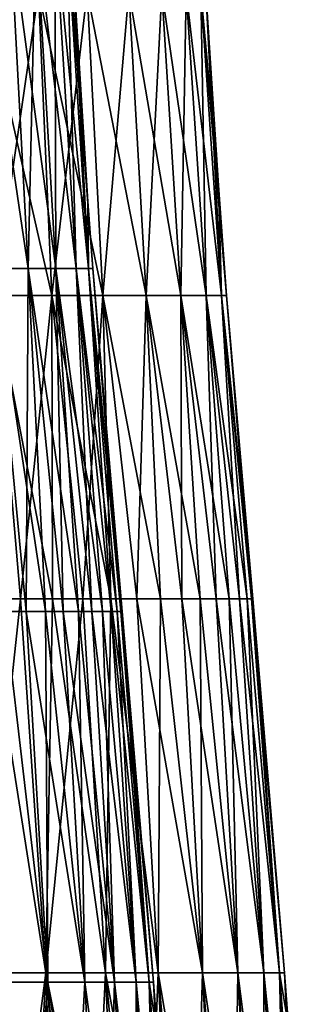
# Model space of a CAD drawing. Header units: metres. Extents: x -62 to 300, y -109 to 109.
# Tile 494 of 656: x 7.51 to 14.74, y 27.45 to 52.16. Entities that reach past the tile are written whole.
import ezdxf

# ---------------------------------------------------------------- set-up
doc = ezdxf.new("R2010")
doc.units = ezdxf.units.M
doc.layers.add('solid_500635', color=7, linetype='CONTINUOUS')

msp = doc.modelspace()

# ---------------------------------------------------------------- linework, layer by layer
at = {"layer": 'solid_500635'}
for points in [[(7.720819, 45.915028, -5.263965), (7.259648, 54.543747, -4.949544), (6.440873, 54.543747, -5.976257)], [(6.85003, 45.915028, -6.355899), (7.720819, 45.915028, -5.263965), (6.440873, 54.543747, -5.976257)], [(7.259648, 54.543747, 4.949544), (7.720819, 45.915028, 5.263965), (6.85003, 45.915028, 6.355899)], [(7.259648, 54.543747, 4.949544), (7.916255, 54.543747, 3.812268), (7.720819, 45.915028, 5.263965)], [(8.419136, 45.915028, -4.054442), (7.916255, 54.543747, -3.812268), (7.259648, 54.543747, -4.949544)], [(7.720819, 45.915028, -5.263965), (8.419136, 45.915028, -4.054442), (7.259648, 54.543747, -4.949544)], [(7.916255, 54.543747, 3.812268), (8.419136, 45.915028, 4.054442), (7.720819, 45.915028, 5.263965)], [(7.916255, 54.543747, 3.812268), (8.396027, 54.543747, 2.589831), (8.419136, 45.915028, 4.054442)], [(8.929385, 45.915028, -2.75435), (8.396027, 54.543747, -2.589831), (7.916255, 54.543747, -3.812268)], [(8.419136, 45.915028, -4.054442), (8.929385, 45.915028, -2.75435), (7.916255, 54.543747, -3.812268)], [(8.396027, 54.543747, 2.589831), (8.929385, 45.915028, 2.75435), (8.419136, 45.915028, 4.054442)], [(8.396027, 54.543747, 2.589831), (8.688244, 54.543747, 1.309542), (8.929385, 45.915028, 2.75435)], [(9.240166, 45.915028, -1.392731), (8.688244, 54.543747, -1.309542), (8.396027, 54.543747, -2.589831)], [(8.929385, 45.915028, -2.75435), (9.240166, 45.915028, -1.392731), (8.396027, 54.543747, -2.589831)], [(8.688244, 54.543747, -1.309542), (9.344537, 45.915028), (9.22132, 47.594967)], [(9.240166, 45.915028, -1.392731), (9.344537, 45.915028), (8.688244, 54.543747, -1.309542)], [(8.688244, 54.543747, 1.309542), (9.240166, 45.915028, 1.392731), (8.929385, 45.915028, 2.75435)], [(8.688244, 54.543747, 1.309542), (8.786383, 54.543709), (9.240166, 45.915028, 1.392731)], [(8.688244, 54.543747, -1.309542), (9.22132, 47.594967), (8.786383, 54.543709)], [(8.786383, 54.543709), (9.22132, 47.594967), (9.240166, 45.915028, 1.392731)], [(8.320725, 45.23761, 9.60263), (7.980104, 52.866737, 9.209532), (6.588225, 52.866737, 10.251479)], [(6.869436, 45.23761, 10.689051), (8.320725, 45.23761, 9.60263), (6.588225, 52.866737, 10.251479)], [(6.869436, 45.23761, -10.689051), (6.588225, 52.866737, -10.251479), (7.980104, 52.866737, -9.209532)], [(8.320725, 45.23761, -9.60263), (6.869436, 45.23761, -10.689051), (7.980104, 52.866737, -9.209532)], [(9.60263, 45.23761, 8.320725), (9.209532, 52.866737, 7.980104), (7.980104, 52.866737, 9.209532)], [(8.320725, 45.23761, 9.60263), (9.60263, 45.23761, 8.320725), (7.980104, 52.866737, 9.209532)], [(8.320725, 45.23761, -9.60263), (7.980104, 52.866737, -9.209532), (9.209532, 52.866737, -7.980104)], [(9.60263, 45.23761, -8.320725), (8.320725, 45.23761, -9.60263), (9.209532, 52.866737, -7.980104)], [(10.689051, 45.23761, 6.869436), (10.251479, 52.866737, 6.588225), (9.209532, 52.866737, 7.980104)], [(9.60263, 45.23761, 8.320725), (10.689051, 45.23761, 6.869436), (9.209532, 52.866737, 7.980104)], [(9.60263, 45.23761, -8.320725), (9.209532, 52.866737, -7.980104), (10.251479, 52.866737, -6.588225)], [(10.689051, 45.23761, -6.869436), (9.60263, 45.23761, -8.320725), (10.251479, 52.866737, -6.588225)], [(11.557875, 45.23761, 5.278305), (11.084736, 52.866737, 5.062229), (10.251479, 52.866737, 6.588225)], [(10.689051, 45.23761, 6.869436), (11.557875, 45.23761, 5.278305), (10.251479, 52.866737, 6.588225)], [(10.689051, 45.23761, -6.869436), (10.251479, 52.866737, -6.588225), (11.084736, 52.866737, -5.062229)], [(11.557875, 45.23761, -5.278305), (10.689051, 45.23761, -6.869436), (11.084736, 52.866737, -5.062229)], [(12.191413, 45.23761, 3.579722), (11.69234, 52.866737, 3.433181), (11.084736, 52.866737, 5.062229)], [(11.557875, 45.23761, 5.278305), (12.191413, 45.23761, 3.579722), (11.084736, 52.866737, 5.062229)], [(11.557875, 45.23761, -5.278305), (11.084736, 52.866737, -5.062229), (11.69234, 52.866737, -3.433181)], [(12.191413, 45.23761, -3.579722), (11.557875, 45.23761, -5.278305), (11.69234, 52.866737, -3.433181)], [(12.57677, 45.23761, 1.808267), (12.061921, 52.866737, 1.734242), (11.69234, 52.866737, 3.433181)], [(12.191413, 45.23761, 3.579722), (12.57677, 45.23761, 1.808267), (11.69234, 52.866737, 3.433181)], [(12.191413, 45.23761, -3.579722), (11.69234, 52.866737, -3.433181), (12.061921, 52.866737, -1.734242)], [(12.501056, 47.997288), (12.185956, 52.866753), (12.061921, 52.866737, 1.734242)], [(12.57677, 45.23761, -1.808267), (12.061921, 52.866737, -1.734242), (12.185956, 52.866753)], [(12.7061, 45.237606), (12.501056, 47.997288), (12.061921, 52.866737, 1.734242)], [(12.57677, 45.23761, 1.808267), (12.7061, 45.237606), (12.061921, 52.866737, 1.734242)], [(12.57677, 45.23761, -1.808267), (12.191413, 45.23761, -3.579722), (12.061921, 52.866737, -1.734242)], [(12.57677, 45.23761, -1.808267), (12.185956, 52.866753), (12.501056, 47.997288)], [(12.57677, 45.23761, -1.808267), (12.501056, 47.997288), (12.7061, 45.237606)], [(9.22132, 47.594967), (9.344537, 45.915028), (9.240166, 45.915028, 1.392731)], [(6.85003, 45.915028, 6.355899), (7.669793, 37.30883, 6.550622), (7.132194, 37.30883, 7.132194)], [(6.85003, 45.915028, 6.355899), (7.720819, 45.915028, 5.263965), (7.669793, 37.30883, 6.550622)], [(6.85003, 45.915028, -6.355899), (7.132194, 37.30883, -7.132194), (7.669793, 37.30883, -6.550622)], [(6.85003, 45.915028, -6.355899), (7.669793, 37.30883, -6.550622), (8.160106, 37.30883, -5.928663)], [(6.85003, 45.915028, -6.355899), (8.160106, 37.30883, -5.928663), (7.720819, 45.915028, -5.263965)], [(7.720819, 45.915028, 5.263965), (8.160106, 37.30883, 5.928663), (7.669793, 37.30883, 6.550622)], [(7.720819, 45.915028, 5.263965), (8.600108, 37.30883, 5.270153), (8.160106, 37.30883, 5.928663)], [(7.720819, 45.915028, 5.263965), (8.419136, 45.915028, 4.054442), (8.600108, 37.30883, 5.270153)], [(7.720819, 45.915028, -5.263965), (8.160106, 37.30883, -5.928663), (8.600108, 37.30883, -5.270153)], [(7.720819, 45.915028, -5.263965), (8.600108, 37.30883, -5.270153), (8.987088, 37.30883, -4.57915)], [(7.720819, 45.915028, -5.263965), (8.987088, 37.30883, -4.57915), (8.419136, 45.915028, -4.054442)], [(8.419136, 45.915028, 4.054442), (9.31866, 37.30883, 3.859915), (8.987088, 37.30883, 4.57915)], [(8.419136, 45.915028, 4.054442), (8.929385, 45.915028, 2.75435), (9.31866, 37.30883, 3.859915)], [(8.419136, 45.915028, 4.054442), (8.987088, 37.30883, 4.57915), (8.600108, 37.30883, 5.270153)], [(8.419136, 45.915028, -4.054442), (8.987088, 37.30883, -4.57915), (9.31866, 37.30883, -3.859915)], [(8.419136, 45.915028, -4.054442), (9.31866, 37.30883, -3.859915), (9.592779, 37.30883, -3.116883)], [(8.419136, 45.915028, -4.054442), (9.592779, 37.30883, -3.116883), (8.929385, 45.915028, -2.75435)], [(8.929385, 45.915028, 2.75435), (9.807755, 37.30883, 2.354634), (9.592779, 37.30883, 3.116883)], [(8.929385, 45.915028, 2.75435), (9.240166, 45.915028, 1.392731), (9.807755, 37.30883, 2.354634)], [(8.929385, 45.915028, 2.75435), (9.592779, 37.30883, 3.116883), (9.31866, 37.30883, 3.859915)], [(8.929385, 45.915028, -2.75435), (9.592779, 37.30883, -3.116883), (9.807755, 37.30883, -2.354634)], [(8.929385, 45.915028, -2.75435), (9.807755, 37.30883, -2.354634), (9.962264, 37.30883, -1.577868)], [(8.929385, 45.915028, -2.75435), (9.962264, 37.30883, -1.577868), (9.240166, 45.915028, -1.392731)], [(9.240166, 45.915028, -1.392731), (10.055351, 37.30883, -0.791373), (10.086445, 37.30883)], [(9.240166, 45.915028, -1.392731), (10.086445, 37.30883), (9.344537, 45.915028)], [(9.240166, 45.915028, 1.392731), (10.055351, 37.30883, 0.791373), (9.962264, 37.30883, 1.577868)], [(9.240166, 45.915028, 1.392731), (9.344537, 45.915028), (10.055351, 37.30883, 0.791373)], [(9.240166, 45.915028, 1.392731), (9.962264, 37.30883, 1.577868), (9.807755, 37.30883, 2.354634)], [(9.240166, 45.915028, -1.392731), (9.962264, 37.30883, -1.577868), (10.055351, 37.30883, -0.791373)], [(9.344537, 45.915028), (10.086445, 37.30883), (10.055351, 37.30883, 0.791373)], [(6.869436, 45.23761, -10.689051), (7.53217, 37.627399, -11.047665), (6.685516, 37.627399, -11.579654)], [(6.869436, 45.23761, 10.689051), (6.685516, 37.627399, 11.579654), (7.53217, 37.627399, 11.047665)], [(8.320725, 45.23761, -9.60263), (7.53217, 37.627399, -11.047665), (6.869436, 45.23761, -10.689051)], [(6.869436, 45.23761, 10.689051), (7.53217, 37.627399, 11.047665), (8.336702, 37.627399, 10.453894)], [(6.869436, 45.23761, 10.689051), (8.336702, 37.627399, 10.453894), (8.320725, 45.23761, 9.60263)], [(8.320725, 45.23761, -9.60263), (8.336702, 37.627399, -10.453894), (7.53217, 37.627399, -11.047665)], [(8.320725, 45.23761, -9.60263), (9.094611, 37.627399, -9.80166), (8.336702, 37.627399, -10.453894)], [(9.60263, 45.23761, -8.320725), (9.094611, 37.627399, -9.80166), (8.320725, 45.23761, -9.60263)], [(8.320725, 45.23761, 9.60263), (8.336702, 37.627399, 10.453894), (9.094611, 37.627399, 9.80166)], [(8.320725, 45.23761, 9.60263), (9.094611, 37.627399, 9.80166), (9.80166, 37.627399, 9.094611)], [(8.320725, 45.23761, 9.60263), (9.80166, 37.627399, 9.094611), (9.60263, 45.23761, 8.320725)], [(9.60263, 45.23761, -8.320725), (9.80166, 37.627399, -9.094611), (9.094611, 37.627399, -9.80166)], [(9.60263, 45.23761, -8.320725), (10.453894, 37.627399, -8.336702), (9.80166, 37.627399, -9.094611)], [(10.689051, 45.23761, -6.869436), (10.453894, 37.627399, -8.336702), (9.60263, 45.23761, -8.320725)], [(9.60263, 45.23761, 8.320725), (9.80166, 37.627399, 9.094611), (10.453894, 37.627399, 8.336702)], [(9.60263, 45.23761, 8.320725), (10.453894, 37.627399, 8.336702), (11.047665, 37.627399, 7.53217)], [(9.60263, 45.23761, 8.320725), (11.047665, 37.627399, 7.53217), (10.689051, 45.23761, 6.869436)], [(10.689051, 45.23761, -6.869436), (11.047665, 37.627399, -7.53217), (10.453894, 37.627399, -8.336702)], [(10.689051, 45.23761, -6.869436), (11.579654, 37.627399, -6.685516), (11.047665, 37.627399, -7.53217)], [(11.557875, 45.23761, -5.278305), (11.579654, 37.627399, -6.685516), (10.689051, 45.23761, -6.869436)], [(10.689051, 45.23761, 6.869436), (11.047665, 37.627399, 7.53217), (11.579654, 37.627399, 6.685516)], [(10.689051, 45.23761, 6.869436), (11.579654, 37.627399, 6.685516), (12.046884, 37.627399, 5.801473)], [(10.689051, 45.23761, 6.869436), (12.046884, 37.627399, 5.801473), (11.557875, 45.23761, 5.278305)], [(11.557875, 45.23761, -5.278305), (12.446743, 37.627399, -4.884986), (12.046884, 37.627399, -5.801473)], [(12.191413, 45.23761, -3.579722), (12.446743, 37.627399, -4.884986), (11.557875, 45.23761, -5.278305)], [(11.557875, 45.23761, -5.278305), (12.046884, 37.627399, -5.801473), (11.579654, 37.627399, -6.685516)], [(11.557875, 45.23761, 5.278305), (12.046884, 37.627399, 5.801473), (12.446743, 37.627399, 4.884986)], [(11.557875, 45.23761, 5.278305), (12.446743, 37.627399, 4.884986), (12.776995, 37.627399, 3.941181)], [(11.557875, 45.23761, 5.278305), (12.776995, 37.627399, 3.941181), (12.191413, 45.23761, 3.579722)], [(12.191413, 45.23761, -3.579722), (13.035792, 37.627399, -2.975334), (12.776995, 37.627399, -3.941181)], [(12.57677, 45.23761, -1.808267), (13.035792, 37.627399, -2.975334), (12.191413, 45.23761, -3.579722)], [(12.191413, 45.23761, -3.579722), (12.776995, 37.627399, -3.941181), (12.446743, 37.627399, -4.884986)], [(12.191413, 45.23761, 3.579722), (12.776995, 37.627399, 3.941181), (13.035792, 37.627399, 2.975334)], [(12.191413, 45.23761, 3.579722), (13.035792, 37.627399, 2.975334), (13.221688, 37.627399, 1.992849)], [(12.191413, 45.23761, 3.579722), (13.221688, 37.627399, 1.992849), (12.57677, 45.23761, 1.808267)], [(12.57677, 45.23761, 1.808267), (13.333644, 37.627399, 0.999218), (13.371032, 37.627399)], [(12.57677, 45.23761, 1.808267), (13.371032, 37.627399), (12.7061, 45.237606)], [(12.57677, 45.23761, -1.808267), (13.333644, 37.627399, -0.999218), (13.221688, 37.627399, -1.992849)], [(12.57677, 45.23761, -1.808267), (12.7061, 45.237606), (13.333644, 37.627399, -0.999218)], [(12.57677, 45.23761, -1.808267), (13.221688, 37.627399, -1.992849), (13.035792, 37.627399, -2.975334)], [(12.57677, 45.23761, 1.808267), (13.221688, 37.627399, 1.992849), (13.333644, 37.627399, 0.999218)], [(12.7061, 45.237606), (13.371032, 37.627399), (13.333644, 37.627399, -0.999218)], [(7.53217, 37.627399, -11.047665), (8.169909, 28.239803, -11.574123), (6.517804, 28.239803, -12.578791)], [(6.685516, 37.627399, -11.579654), (7.53217, 37.627399, -11.047665), (6.517804, 28.239803, -12.578791)], [(6.685516, 37.627399, 11.579654), (6.517804, 28.239803, 12.578791), (8.169909, 28.239803, 11.574123)], [(7.53217, 37.627399, 11.047665), (6.685516, 37.627399, 11.579654), (8.169909, 28.239803, 11.574123)], [(7.53217, 37.627399, -11.047665), (8.336702, 37.627399, -10.453894), (8.169909, 28.239803, -11.574123)], [(8.336702, 37.627399, 10.453894), (7.53217, 37.627399, 11.047665), (8.169909, 28.239803, 11.574123)], [(9.094611, 37.627399, -9.80166), (9.669823, 28.239803, -10.353852), (8.169909, 28.239803, -11.574123)], [(8.336702, 37.627399, -10.453894), (9.094611, 37.627399, -9.80166), (8.169909, 28.239803, -11.574123)], [(8.336702, 37.627399, 10.453894), (8.169909, 28.239803, 11.574123), (9.669823, 28.239803, 10.353852)], [(9.094611, 37.627399, 9.80166), (8.336702, 37.627399, 10.453894), (9.669823, 28.239803, 10.353852)], [(9.094611, 37.627399, -9.80166), (9.80166, 37.627399, -9.094611), (9.669823, 28.239803, -10.353852)], [(9.80166, 37.627399, 9.094611), (9.094611, 37.627399, 9.80166), (9.669823, 28.239803, 10.353852)], [(9.80166, 37.627399, -9.094611), (10.989607, 28.239803, -8.940708), (9.669823, 28.239803, -10.353852)], [(9.80166, 37.627399, 9.094611), (9.669823, 28.239803, 10.353852), (10.989607, 28.239803, 8.940708)], [(9.80166, 37.627399, -9.094611), (10.453894, 37.627399, -8.336702), (10.989607, 28.239803, -8.940708)], [(10.453894, 37.627399, 8.336702), (9.80166, 37.627399, 9.094611), (10.989607, 28.239803, 8.940708)], [(10.453894, 37.627399, -8.336702), (11.047665, 37.627399, -7.53217), (10.989607, 28.239803, -8.940708)], [(10.453894, 37.627399, 8.336702), (10.989607, 28.239803, 8.940708), (12.104675, 28.239803, 7.361016)], [(11.047665, 37.627399, 7.53217), (10.453894, 37.627399, 8.336702), (12.104675, 28.239803, 7.361016)], [(11.047665, 37.627399, -7.53217), (12.104675, 28.239803, -7.361016), (10.989607, 28.239803, -8.940708)], [(11.047665, 37.627399, -7.53217), (11.579654, 37.627399, -6.685516), (12.104675, 28.239803, -7.361016)], [(11.579654, 37.627399, 6.685516), (11.047665, 37.627399, 7.53217), (12.104675, 28.239803, 7.361016)], [(11.579654, 37.627399, -6.685516), (12.046884, 37.627399, -5.801473), (12.104675, 28.239803, -7.361016)], [(11.579654, 37.627399, 6.685516), (12.104675, 28.239803, 7.361016), (12.994257, 28.239803, 5.644202)], [(12.046884, 37.627399, 5.801473), (11.579654, 37.627399, 6.685516), (12.994257, 28.239803, 5.644202)], [(12.046884, 37.627399, -5.801473), (12.994257, 28.239803, -5.644202), (12.104675, 28.239803, -7.361016)], [(12.046884, 37.627399, -5.801473), (12.446743, 37.627399, -4.884986), (12.994257, 28.239803, -5.644202)], [(12.446743, 37.627399, 4.884986), (12.046884, 37.627399, 5.801473), (12.994257, 28.239803, 5.644202)], [(12.446743, 37.627399, -4.884986), (12.776995, 37.627399, -3.941181), (12.994257, 28.239803, -5.644202)], [(12.446743, 37.627399, 4.884986), (12.994257, 28.239803, 5.644202), (13.64178, 28.239803, 3.822248)], [(12.776995, 37.627399, 3.941181), (12.446743, 37.627399, 4.884986), (13.64178, 28.239803, 3.822248)], [(12.776995, 37.627399, -3.941181), (13.64178, 28.239803, -3.822248), (12.994257, 28.239803, -5.644202)], [(12.776995, 37.627399, -3.941181), (13.035792, 37.627399, -2.975334), (13.64178, 28.239803, -3.822248)], [(13.035792, 37.627399, 2.975334), (12.776995, 37.627399, 3.941181), (13.64178, 28.239803, 3.822248)], [(13.035792, 37.627399, -2.975334), (13.221688, 37.627399, -1.992849), (13.64178, 28.239803, -3.822248)], [(13.035792, 37.627399, 2.975334), (13.64178, 28.239803, 3.822248), (14.035182, 28.239803, 1.929091)], [(13.221688, 37.627399, 1.992849), (13.035792, 37.627399, 2.975334), (14.035182, 28.239803, 1.929091)], [(13.221688, 37.627399, -1.992849), (14.035182, 28.239803, -1.929091), (13.64178, 28.239803, -3.822248)], [(13.221688, 37.627399, -1.992849), (13.333644, 37.627399, -0.999218), (14.035182, 28.239803, -1.929091)], [(13.333644, 37.627399, 0.999218), (13.221688, 37.627399, 1.992849), (14.035182, 28.239803, 1.929091)], [(13.333644, 37.627399, -0.999218), (13.371032, 37.627399), (14.035182, 28.239803, -1.929091)], [(13.333644, 37.627399, 0.999218), (14.167135, 28.239803), (13.371032, 37.627399)], [(13.333644, 37.627399, 0.999218), (14.035182, 28.239803, 1.929091), (14.167135, 28.239803)], [(13.371032, 37.627399), (14.167135, 28.239803), (14.035182, 28.239803, -1.929091)], [(7.132194, 37.30883, 7.132194), (8.219388, 28.000711, 7.12214), (7.12214, 28.000711, 8.219388)], [(7.132194, 37.30883, -7.132194), (7.12214, 28.000711, -8.219388), (8.219388, 28.000711, -7.12214)], [(7.132194, 37.30883, 7.132194), (7.669793, 37.30883, 6.550622), (8.219388, 28.000711, 7.12214)], [(7.669793, 37.30883, -6.550622), (7.132194, 37.30883, -7.132194), (8.219388, 28.000711, -7.12214)], [(7.669793, 37.30883, 6.550622), (8.160106, 37.30883, 5.928663), (8.219388, 28.000711, 7.12214)], [(7.669793, 37.30883, -6.550622), (8.219388, 28.000711, -7.12214), (9.149312, 28.000711, -5.879906)], [(8.160106, 37.30883, -5.928663), (7.669793, 37.30883, -6.550622), (9.149312, 28.000711, -5.879906)], [(8.160106, 37.30883, 5.928663), (9.149312, 28.000711, 5.879906), (8.219388, 28.000711, 7.12214)], [(8.160106, 37.30883, 5.928663), (8.600108, 37.30883, 5.270153), (9.149312, 28.000711, 5.879906)], [(8.600108, 37.30883, -5.270153), (8.160106, 37.30883, -5.928663), (9.149312, 28.000711, -5.879906)], [(8.600108, 37.30883, 5.270153), (8.987088, 37.30883, 4.57915), (9.149312, 28.000711, 5.879906)], [(8.600108, 37.30883, -5.270153), (9.149312, 28.000711, -5.879906), (9.892983, 28.000711, -4.517974)], [(8.987088, 37.30883, -4.57915), (8.600108, 37.30883, -5.270153), (9.892983, 28.000711, -4.517974)], [(8.987088, 37.30883, 4.57915), (9.892983, 28.000711, 4.517974), (9.149312, 28.000711, 5.879906)], [(8.987088, 37.30883, 4.57915), (9.31866, 37.30883, 3.859915), (9.892983, 28.000711, 4.517974)], [(9.31866, 37.30883, -3.859915), (8.987088, 37.30883, -4.57915), (9.892983, 28.000711, -4.517974)], [(9.31866, 37.30883, 3.859915), (9.592779, 37.30883, 3.116883), (9.892983, 28.000711, 4.517974)], [(9.31866, 37.30883, -3.859915), (9.892983, 28.000711, -4.517974), (10.435262, 28.000711, -3.064069)], [(9.592779, 37.30883, -3.116883), (9.31866, 37.30883, -3.859915), (10.435262, 28.000711, -3.064069)], [(9.592779, 37.30883, 3.116883), (10.435262, 28.000711, 3.064069), (9.892983, 28.000711, 4.517974)], [(9.592779, 37.30883, 3.116883), (9.807755, 37.30883, 2.354634), (10.435262, 28.000711, 3.064069)], [(9.807755, 37.30883, -2.354634), (9.592779, 37.30883, -3.116883), (10.435262, 28.000711, -3.064069)], [(9.807755, 37.30883, 2.354634), (9.962264, 37.30883, 1.577868), (10.435262, 28.000711, 3.064069)], [(9.807755, 37.30883, -2.354634), (10.435262, 28.000711, -3.064069), (10.765108, 28.000711, -1.547789)], [(9.962264, 37.30883, -1.577868), (9.807755, 37.30883, -2.354634), (10.765108, 28.000711, -1.547789)], [(9.962264, 37.30883, 1.577868), (10.765108, 28.000711, 1.547789), (10.435262, 28.000711, 3.064069)], [(9.962264, 37.30883, 1.577868), (10.055351, 37.30883, 0.791373), (10.765108, 28.000711, 1.547789)], [(10.055351, 37.30883, -0.791373), (9.962264, 37.30883, -1.577868), (10.765108, 28.000711, -1.547789)], [(10.055351, 37.30883, 0.791373), (10.086445, 37.30883), (10.765108, 28.000711, 1.547789)], [(10.055351, 37.30883, -0.791373), (10.875809, 28.000711), (10.086445, 37.30883)], [(10.055351, 37.30883, -0.791373), (10.765108, 28.000711, -1.547789), (10.875809, 28.000711)], [(10.086445, 37.30883), (10.875809, 28.000711), (10.765108, 28.000711, 1.547789)], [(7.001509, 19.409229, -12.934545), (6.517804, 28.239803, -12.578791), (8.169909, 28.239803, -11.574123)], [(6.517804, 28.239803, 12.578791), (6.77978, 18.826296, 13.084382), (8.498289, 18.826296, 12.039333)], [(8.169909, 28.239803, 11.574123), (6.517804, 28.239803, 12.578791), (8.498289, 18.826296, 12.039333)], [(7.679565, 18.827463, -12.577324), (7.001509, 19.409229, -12.934545), (8.169909, 28.239803, -11.574123)], [(9.217289, 18.826296, -11.498176), (7.679565, 18.827463, -12.577324), (8.169909, 28.239803, -11.574123)], [(9.217289, 18.826296, -11.498176), (8.169909, 28.239803, -11.574123), (9.669823, 28.239803, -10.353852)], [(8.169909, 28.239803, 11.574123), (8.498289, 18.826296, 12.039333), (10.058492, 18.826296, 10.770015)], [(9.669823, 28.239803, 10.353852), (8.169909, 28.239803, 11.574123), (10.058492, 18.826296, 10.770015)], [(10.608264, 18.826296, -10.228939), (9.217289, 18.826296, -11.498176), (9.669823, 28.239803, -10.353852)], [(10.608264, 18.826296, -10.228939), (9.669823, 28.239803, -10.353852), (10.989607, 28.239803, -8.940708)], [(9.669823, 28.239803, 10.353852), (10.058492, 18.826296, 10.770015), (11.431323, 18.826296, 9.300071)], [(10.989607, 28.239803, 8.940708), (9.669823, 28.239803, 10.353852), (11.431323, 18.826296, 9.300071)], [(11.826034, 18.826296, -8.79269), (10.608264, 18.826296, -10.228939), (10.989607, 28.239803, -8.940708)], [(11.826034, 18.826296, -8.79269), (10.989607, 28.239803, -8.940708), (12.104675, 28.239803, -7.361016)], [(10.989607, 28.239803, 8.940708), (11.431323, 18.826296, 9.300071), (12.59121, 18.826296, 7.656885)], [(12.104675, 28.239803, 7.361016), (10.989607, 28.239803, 8.940708), (12.59121, 18.826296, 7.656885)], [(12.850714, 18.826296, -7.212878), (11.826034, 18.826296, -8.79269), (12.104675, 28.239803, -7.361016)], [(12.850714, 18.826296, -7.212878), (12.104675, 28.239803, -7.361016), (12.994257, 28.239803, -5.644202)], [(12.104675, 28.239803, 7.361016), (12.59121, 18.826296, 7.656885), (13.516547, 18.826296, 5.871065)], [(12.994257, 28.239803, 5.644202), (12.104675, 28.239803, 7.361016), (13.516547, 18.826296, 5.871065)], [(13.665575, 18.826296, -5.515299), (12.850714, 18.826296, -7.212878), (12.994257, 28.239803, -5.644202)], [(13.665575, 18.826296, -5.515299), (12.994257, 28.239803, -5.644202), (13.64178, 28.239803, -3.822248)], [(12.994257, 28.239803, 5.644202), (13.516547, 18.826296, 5.871065), (14.190097, 18.826296, 3.975879)], [(13.64178, 28.239803, 3.822248), (12.994257, 28.239803, 5.644202), (14.190097, 18.826296, 3.975879)], [(14.257312, 18.826296, -3.727669), (13.64178, 28.239803, -3.822248), (14.035182, 28.239803, -1.929091)], [(14.257312, 18.826296, -3.727669), (13.665575, 18.826296, -5.515299), (13.64178, 28.239803, -3.822248)], [(13.64178, 28.239803, 3.822248), (14.190097, 18.826296, 3.975879), (14.599312, 18.826296, 2.006629)], [(14.035182, 28.239803, 1.929091), (13.64178, 28.239803, 3.822248), (14.599312, 18.826296, 2.006629)], [(14.616263, 18.826296, -1.879176), (14.035182, 28.239803, -1.929091), (14.167135, 28.239803)], [(14.616263, 18.826296, -1.879176), (14.257312, 18.826296, -3.727669), (14.035182, 28.239803, -1.929091)], [(14.035182, 28.239803, 1.929091), (14.262333, 26.897242), (14.167135, 28.239803)], [(14.035182, 28.239803, 1.929091), (14.736568, 18.826296), (14.262333, 26.897242)], [(14.035182, 28.239803, 1.929091), (14.599312, 18.826296, 2.006629), (14.736568, 18.826296)], [(14.262333, 26.897242), (14.616263, 18.826296, -1.879176), (14.167135, 28.239803)], [(7.491882, 18.666904, 8.646093), (7.12214, 28.000711, 8.219388), (8.219388, 28.000711, 7.12214)], [(7.12214, 28.000711, -8.219388), (7.491882, 18.666904, -8.646093), (8.646093, 18.666904, -7.491882)], [(8.219388, 28.000711, -7.12214), (7.12214, 28.000711, -8.219388), (8.646093, 18.666904, -7.491882)], [(8.646093, 18.666904, 7.491882), (7.491882, 18.666904, 8.646093), (8.219388, 28.000711, 7.12214)], [(8.646093, 18.666904, 7.491882), (8.219388, 28.000711, 7.12214), (9.149312, 28.000711, 5.879906)], [(8.219388, 28.000711, -7.12214), (8.646093, 18.666904, -7.491882), (9.624294, 18.666904, -6.185158)], [(9.149312, 28.000711, -5.879906), (8.219388, 28.000711, -7.12214), (9.624294, 18.666904, -6.185158)], [(9.624294, 18.666904, 6.185158), (8.646093, 18.666904, 7.491882), (9.149312, 28.000711, 5.879906)], [(9.624294, 18.666904, 6.185158), (9.149312, 28.000711, 5.879906), (9.892983, 28.000711, 4.517974)], [(9.149312, 28.000711, -5.879906), (9.624294, 18.666904, -6.185158), (10.406572, 18.666904, -4.752522)], [(9.892983, 28.000711, -4.517974), (9.149312, 28.000711, -5.879906), (10.406572, 18.666904, -4.752522)], [(10.406572, 18.666904, 4.752522), (9.624294, 18.666904, 6.185158), (9.892983, 28.000711, 4.517974)], [(10.406572, 18.666904, 4.752522), (9.892983, 28.000711, 4.517974), (10.435262, 28.000711, 3.064069)], [(9.892983, 28.000711, -4.517974), (10.406572, 18.666904, -4.752522), (10.977003, 18.666904, -3.223139)], [(10.435262, 28.000711, -3.064069), (9.892983, 28.000711, -4.517974), (10.977003, 18.666904, -3.223139)], [(10.977003, 18.666904, 3.223139), (10.406572, 18.666904, 4.752522), (10.435262, 28.000711, 3.064069)], [(10.977003, 18.666904, 3.223139), (10.435262, 28.000711, 3.064069), (10.765108, 28.000711, 1.547789)], [(10.435262, 28.000711, -3.064069), (10.977003, 18.666904, -3.223139), (11.323974, 18.666904, -1.628142)], [(10.765108, 28.000711, -1.547789), (10.435262, 28.000711, -3.064069), (11.323974, 18.666904, -1.628142)], [(11.323974, 18.666904, 1.628142), (10.765108, 28.000711, 1.547789), (10.875809, 28.000711)], [(11.323974, 18.666904, 1.628142), (10.977003, 18.666904, 3.223139), (10.765108, 28.000711, 1.547789)], [(10.765108, 28.000711, -1.547789), (10.9702, 26.669518), (10.875809, 28.000711)], [(10.765108, 28.000711, -1.547789), (11.44042, 18.666904), (10.9702, 26.669518)], [(10.765108, 28.000711, -1.547789), (11.323974, 18.666904, -1.628142), (11.44042, 18.666904)], [(10.9702, 26.669518), (11.323974, 18.666904, 1.628142), (10.875809, 28.000711)]]:
    msp.add_3dface(points, dxfattribs=at)

doc.saveas('drawing.dxf')
